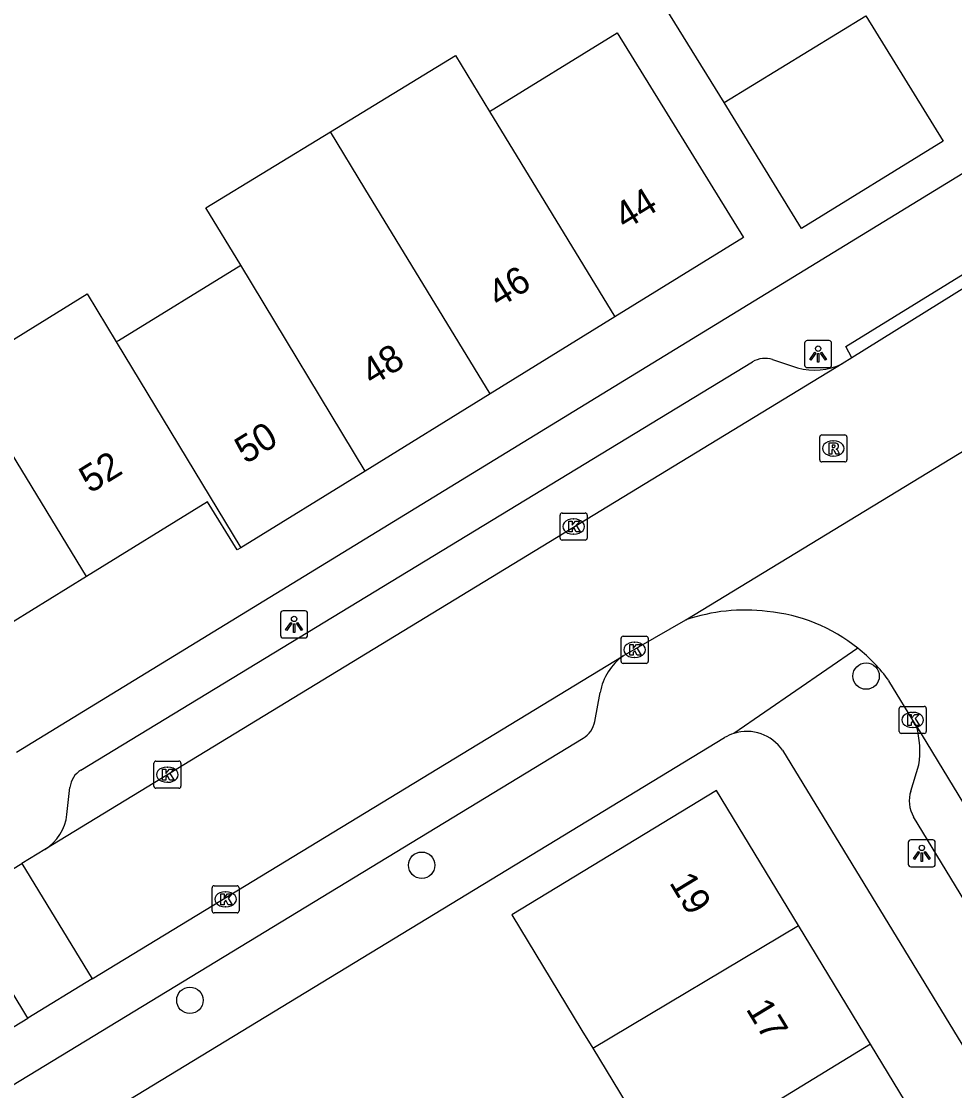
# Model space of a CAD drawing. Extents: x 157767 to 159171, y 387842 to 389425.
# Drawn here: x 158330.34 to 158364.82, y 388385.58 to 388425.07 of the extents above; entities that cross this region are included whole.
import ezdxf

# ---------------------------------------------------------------- set-up
doc = ezdxf.new("R2010")
doc.units = 0
for name, color, linetype in [('IMGEO_Boom', 7, 'Continuous'), ('IMGEO_Kolk', 7, 'Continuous'), ('IMGEO_Lichtpunt', 7, 'Continuous'), ('IMGEO_Pand', 7, 'Continuous'), ('IMGEO_Pand_nummerreeks', 7, 'Continuous'), ('IMGEO_Rijbaan_lokaal_open', 7, 'Continuous'), ('IMGEO_Rioolput', 7, 'Continuous'), ('IMGEO_Voetpad_open', 7, 'Continuous')]:
    doc.layers.add(name, color=color, linetype=linetype)

msp = doc.modelspace()

# ---------------------------------------------------------------- linework, layer by layer
at = {"layer": 'IMGEO_Boom'}
for centre in [(158361.553, 388400.888), (158345.133, 388393.902), (158336.571, 388388.913)]:
    msp.add_circle(centre, 0.489, dxfattribs=at)
at = {"layer": 'IMGEO_Kolk'}
for p, q in [((158350.321, 388406.911), (158351.173, 388406.911)), ((158350.246, 388405.985), (158350.246, 388406.837)), ((158350.734, 388406.691), (158350.759, 388406.691)), ((158351.247, 388406.837), (158351.247, 388405.985)), ((158350.757, 388406.131), (158350.732, 388406.131)), ((158351.173, 388405.911), (158350.321, 388405.911)), ((158352.5, 388401.432), (158352.5, 388402.284)), ((158352.575, 388402.358), (158353.427, 388402.358)), ((158352.988, 388402.138), (158353.013, 388402.138)), ((158353.501, 388402.284), (158353.501, 388401.432)), ((158353.427, 388401.358), (158352.575, 388401.358)), ((158353.011, 388401.578), (158352.986, 388401.578)), ((158362.851, 388399.768), (158363.703, 388399.768)), ((158362.776, 388398.842), (158362.776, 388399.694)), ((158363.264, 388399.548), (158363.289, 388399.548)), ((158363.777, 388399.694), (158363.777, 388398.842)), ((158363.287, 388398.988), (158363.262, 388398.988)), ((158363.703, 388398.768), (158362.851, 388398.768)), ((158335.237, 388396.82), (158335.237, 388397.672)), ((158335.312, 388397.746), (158336.164, 388397.746)), ((158335.725, 388397.526), (158335.75, 388397.526)), ((158336.238, 388397.672), (158336.238, 388396.82)), ((158336.164, 388396.746), (158335.312, 388396.746)), ((158335.748, 388396.966), (158335.723, 388396.966)), ((158337.386, 388392.217), (158337.386, 388393.069)), ((158337.461, 388393.143), (158338.313, 388393.143)), ((158338.387, 388393.069), (158338.387, 388392.217)), ((158337.874, 388392.923), (158337.899, 388392.923)), ((158337.897, 388392.363), (158337.872, 388392.363)), ((158338.313, 388392.143), (158337.461, 388392.143))]:
    msp.add_line(p, q, dxfattribs=at)
for points in [[(158350.321, 388406.911), (158351.173, 388406.911)], [(158350.246, 388405.985), (158350.246, 388406.837)], [(158350.567, 388406.611), (158350.69, 388406.611), (158350.69, 388406.46), (158350.82, 388406.611), (158350.984, 388406.611), (158350.838, 388406.46), (158350.991, 388406.211), (158350.839, 388406.211), (158350.754, 388406.375), (158350.69, 388406.308), (158350.69, 388406.211), (158350.567, 388406.211), (158350.567, 388406.611)], [(158351.247, 388406.837), (158351.247, 388405.985)], [(158351.173, 388405.911), (158350.321, 388405.911)], [(158352.5, 388401.432), (158352.5, 388402.284)], [(158352.575, 388402.358), (158353.427, 388402.358)], [(158353.501, 388402.284), (158353.501, 388401.432)], [(158352.821, 388402.058), (158352.944, 388402.058), (158352.944, 388401.907), (158353.074, 388402.058), (158353.238, 388402.058), (158353.092, 388401.907), (158353.245, 388401.658), (158353.093, 388401.658), (158353.008, 388401.822), (158352.944, 388401.755), (158352.944, 388401.658), (158352.821, 388401.658), (158352.821, 388402.058)], [(158353.427, 388401.358), (158352.575, 388401.358)], [(158362.851, 388399.768), (158363.703, 388399.768)], [(158362.776, 388398.842), (158362.776, 388399.694)], [(158363.097, 388399.468), (158363.22, 388399.468), (158363.22, 388399.317), (158363.35, 388399.468), (158363.514, 388399.468), (158363.368, 388399.317), (158363.521, 388399.068), (158363.369, 388399.068), (158363.284, 388399.232), (158363.22, 388399.165), (158363.22, 388399.068), (158363.097, 388399.068), (158363.097, 388399.468)], [(158363.777, 388399.694), (158363.777, 388398.842)], [(158363.703, 388398.768), (158362.851, 388398.768)], [(158335.237, 388396.82), (158335.237, 388397.672)], [(158335.312, 388397.746), (158336.164, 388397.746)], [(158335.558, 388397.446), (158335.681, 388397.446), (158335.681, 388397.295), (158335.811, 388397.446), (158335.975, 388397.446), (158335.829, 388397.295), (158335.982, 388397.046), (158335.83, 388397.046), (158335.745, 388397.21), (158335.681, 388397.143), (158335.681, 388397.046), (158335.558, 388397.046), (158335.558, 388397.446)], [(158336.238, 388397.672), (158336.238, 388396.82)], [(158336.164, 388396.746), (158335.312, 388396.746)], [(158337.386, 388392.217), (158337.386, 388393.069)], [(158337.461, 388393.143), (158338.313, 388393.143)], [(158338.387, 388393.069), (158338.387, 388392.217)], [(158337.707, 388392.843), (158337.83, 388392.843), (158337.83, 388392.692), (158337.96, 388392.843), (158338.124, 388392.843), (158337.978, 388392.692), (158338.131, 388392.443), (158337.979, 388392.443), (158337.894, 388392.607), (158337.83, 388392.54), (158337.83, 388392.443), (158337.707, 388392.443), (158337.707, 388392.843)], [(158338.313, 388392.143), (158337.461, 388392.143)]]:
    msp.add_lwpolyline(points, dxfattribs=at)
for centre, start, end in [((158350.323, 388406.835), 91.552, 178.448), ((158350.323, 388406.835), 91.552, 178.448), ((158351.171, 388406.835), 1.552, 88.448), ((158351.171, 388406.835), 1.552, 88.448), ((158350.323, 388405.987), 181.552, 268.448), ((158350.323, 388405.987), 181.552, 268.448), ((158351.171, 388405.987), 271.552, 358.448), ((158351.171, 388405.987), 271.552, 358.448), ((158352.577, 388402.282), 91.552, 178.448), ((158352.577, 388402.282), 91.552, 178.448), ((158353.425, 388402.282), 1.552, 88.448), ((158353.425, 388402.282), 1.552, 88.448), ((158352.577, 388401.434), 181.552, 268.448), ((158352.577, 388401.434), 181.552, 268.448), ((158353.425, 388401.434), 271.552, 358.448), ((158353.425, 388401.434), 271.552, 358.448), ((158362.853, 388399.692), 91.552, 178.448), ((158362.853, 388399.692), 91.552, 178.448), ((158363.701, 388399.692), 1.552, 88.448), ((158363.701, 388399.692), 1.552, 88.448), ((158362.853, 388398.844), 181.552, 268.448), ((158362.853, 388398.844), 181.552, 268.448), ((158363.701, 388398.844), 271.552, 358.448), ((158363.701, 388398.844), 271.552, 358.448), ((158335.314, 388397.67), 91.552, 178.448), ((158335.314, 388397.67), 91.552, 178.448), ((158336.162, 388397.67), 1.552, 88.448), ((158336.162, 388397.67), 1.552, 88.448), ((158335.314, 388396.822), 181.552, 268.448), ((158335.314, 388396.822), 181.552, 268.448), ((158336.162, 388396.822), 271.552, 358.448), ((158336.162, 388396.822), 271.552, 358.448), ((158337.463, 388393.067), 91.552, 178.448), ((158337.463, 388393.067), 91.552, 178.448), ((158338.311, 388393.067), 1.552, 88.448), ((158338.311, 388393.067), 1.552, 88.448), ((158337.463, 388392.219), 181.552, 268.448), ((158337.463, 388392.219), 181.552, 268.448), ((158338.311, 388392.219), 271.552, 358.448), ((158338.311, 388392.219), 271.552, 358.448)]:
    msp.add_arc(centre, 0.0765, start, end, dxfattribs=at)
for centre, major_axis, ratio, start_param, end_param in [((158350.733, 388406.411), (-0.387, 0.002), 0.722429, 4.712389, 7.853982), ((158350.758, 388406.411), (-0.39, 0.002), 0.717154, 1.570796, 4.712389), ((158352.987, 388401.858), (-0.387, 0.002), 0.722429, 4.712389, 7.853982), ((158353.012, 388401.858), (-0.39, 0.002), 0.717154, 1.570796, 4.712389), ((158363.263, 388399.268), (-0.387, 0.002), 0.722429, 4.712389, 7.853982), ((158363.288, 388399.268), (-0.39, 0.002), 0.717154, 1.570796, 4.712389), ((158335.724, 388397.246), (-0.387, 0.002), 0.722429, 4.712389, 7.853982), ((158335.749, 388397.246), (-0.39, 0.002), 0.717154, 1.570796, 4.712389), ((158337.873, 388392.643), (-0.387, 0.002), 0.722429, 4.712389, 7.853982), ((158337.898, 388392.643), (-0.39, 0.002), 0.717154, 1.570796, 4.712389)]:
    msp.add_ellipse(centre, major_axis=major_axis, ratio=ratio, start_param=start_param, end_param=end_param, dxfattribs=at)
at = {"layer": 'IMGEO_Lichtpunt'}
for p, q in [((158359.283, 388413.183), (158359.283, 388412.376)), ((158359.283, 388413.183), (158359.283, 388412.376)), ((158360.185, 388413.278), (158359.377, 388413.278)), ((158360.185, 388413.278), (158359.377, 388413.278)), ((158360.279, 388412.376), (158360.279, 388413.183)), ((158360.279, 388412.376), (158360.279, 388413.183)), ((158359.377, 388412.282), (158360.185, 388412.282)), ((158359.377, 388412.282), (158360.185, 388412.282)), ((158340.822, 388403.296), (158340.014, 388403.296)), ((158340.822, 388403.296), (158340.014, 388403.296)), ((158339.92, 388403.201), (158339.92, 388402.394)), ((158339.92, 388403.201), (158339.92, 388402.394)), ((158340.916, 388402.394), (158340.916, 388403.201)), ((158340.916, 388402.394), (158340.916, 388403.201)), ((158340.014, 388402.3), (158340.822, 388402.3)), ((158340.014, 388402.3), (158340.822, 388402.3)), ((158363.113, 388394.746), (158363.113, 388393.939)), ((158363.113, 388394.746), (158363.113, 388393.939)), ((158364.015, 388394.841), (158363.207, 388394.841)), ((158364.015, 388394.841), (158363.207, 388394.841)), ((158364.109, 388393.939), (158364.109, 388394.746)), ((158364.109, 388393.939), (158364.109, 388394.746)), ((158363.207, 388393.845), (158364.015, 388393.845)), ((158363.207, 388393.845), (158364.015, 388393.845))]:
    msp.add_line(p, q, dxfattribs=at)
for points in [[(158359.657, 388412.847), (158359.696, 388412.819), (158359.508, 388412.557), (158359.47, 388412.584), (158359.657, 388412.847)], [(158359.759, 388412.799), (158359.806, 388412.799), (158359.806, 388412.477), (158359.759, 388412.477), (158359.759, 388412.799)], [(158359.869, 388412.819), (158359.907, 388412.846), (158360.094, 388412.584), (158360.055, 388412.556), (158359.869, 388412.819)], [(158340.294, 388402.865), (158340.333, 388402.837), (158340.145, 388402.575), (158340.107, 388402.602), (158340.294, 388402.865)], [(158340.396, 388402.817), (158340.443, 388402.817), (158340.443, 388402.495), (158340.396, 388402.495), (158340.396, 388402.817)], [(158340.506, 388402.837), (158340.544, 388402.864), (158340.731, 388402.602), (158340.692, 388402.574), (158340.506, 388402.837)], [(158363.487, 388394.41), (158363.526, 388394.382), (158363.338, 388394.12), (158363.3, 388394.147), (158363.487, 388394.41)], [(158363.589, 388394.362), (158363.636, 388394.362), (158363.636, 388394.04), (158363.589, 388394.04), (158363.589, 388394.362)], [(158363.699, 388394.382), (158363.737, 388394.409), (158363.924, 388394.147), (158363.885, 388394.119), (158363.699, 388394.382)]]:
    msp.add_lwpolyline(points, dxfattribs=at)
for centre in [(158359.782, 388412.981), (158340.419, 388402.999), (158363.612, 388394.544)]:
    msp.add_circle(centre, 0.0994, dxfattribs=at)
for centre, start, end in [((158359.377, 388413.183), 90, 180), ((158359.377, 388413.183), 90, 180), ((158360.185, 388413.183), 0, 90), ((158360.185, 388413.183), 0, 90), ((158359.377, 388412.376), 180, 270), ((158359.377, 388412.376), 180, 270), ((158360.185, 388412.376), 270, 0), ((158360.185, 388412.376), 270, 360), ((158340.014, 388403.201), 90, 180), ((158340.014, 388403.201), 90, 180), ((158340.822, 388403.201), 0, 90), ((158340.822, 388403.201), 0, 90), ((158340.014, 388402.394), 180, 270), ((158340.014, 388402.394), 180, 270), ((158340.822, 388402.394), 270, 0), ((158340.822, 388402.394), 270, 360), ((158363.207, 388394.746), 90, 180), ((158363.207, 388394.746), 90, 180), ((158364.015, 388394.746), 0, 90), ((158364.015, 388394.746), 0, 90), ((158363.207, 388393.939), 180, 270), ((158363.207, 388393.939), 180, 270), ((158364.015, 388393.939), 270, 0), ((158364.015, 388393.939), 270, 360)]:
    msp.add_arc(centre, 0.0946, start, end, dxfattribs=at)
at = {"layer": 'IMGEO_Pand'}
for points in [[(158356.304, 388422.069), (158353.464, 388426.673), (158353.717, 388426.829)], [(158361.544, 388425.275), (158364.397, 388420.65), (158359.169, 388417.424), (158356.304, 388422.069)], [(158356.304, 388422.069), (158361.544, 388425.275)], [(158347.644, 388421.737), (158352.354, 388424.643), (158357.019, 388417.081), (158352.273, 388414.154)], [(158341.76, 388420.988), (158346.38, 388423.808), (158347.644, 388421.737)], [(158347.644, 388421.737), (158352.273, 388414.154)], [(158338.445, 388416.063), (158337.162, 388418.182), (158341.76, 388420.988)], [(158347.661, 388411.309), (158343.036, 388418.895), (158341.76, 388420.988)], [(158333.85, 388413.229), (158333.928, 388413.277), (158338.445, 388416.063)], [(158343.046, 388408.462), (158338.445, 388416.063)], [(158328.125, 388412.135), (158332.775, 388415.004), (158333.85, 388413.229)], [(158352.273, 388414.154), (158347.661, 388411.309)], [(158333.85, 388413.229), (158338.451, 388405.628)], [(158332.747, 388404.572), (158328.125, 388412.135)], [(158347.661, 388411.309), (158343.046, 388408.462)], [(158343.046, 388408.462), (158338.451, 388405.628)], [(158338.451, 388405.628), (158338.317, 388405.545), (158337.217, 388407.329), (158332.747, 388404.572)], [(158332.747, 388404.572), (158327.989, 388401.637)], [(158359.058, 388391.678), (158356.031, 388396.668), (158348.462, 388392.076), (158351.055, 388387.802), (158351.454, 388387.144)], [(158351.454, 388387.144), (158359.058, 388391.678)], [(158361.72, 388387.291), (158359.058, 388391.678)], [(158351.454, 388387.144), (158354.165, 388382.676)], [(158361.72, 388387.291), (158354.165, 388382.676)], [(158364.515, 388382.685), (158361.72, 388387.291)]]:
    msp.add_lwpolyline(points, dxfattribs=at)
at = {"layer": 'IMGEO_Rijbaan_lokaal_open'}
for points in [[(158367.479, 388416.659), (158361.023, 388412.638)], [(158360.673, 388412.425), (158331.209, 388394.479)], [(158361.023, 388412.638), (158360.673, 388412.425)], [(158354.896, 388402.961), (158368.737, 388411.383)], [(158352.581, 388401.641), (158354.896, 388402.961)], [(158332.959, 388389.702), (158352.581, 388401.641)], [(158363.416, 388399.041), (158362.396, 388400.719)], [(158363.416, 388399.041), (158385.053, 388363.449)], [(158331.209, 388394.479), (158330.365, 388393.967)], [(158329.157, 388393.234), (158330.365, 388393.967)], [(158330.365, 388393.967), (158332.959, 388389.702)], [(158330.584, 388388.257), (158327.989, 388392.525)], [(158332.959, 388389.702), (158330.584, 388388.257)], [(158305.037, 388372.714), (158330.584, 388388.257)]]:
    msp.add_lwpolyline(points, dxfattribs=at)
for centre, radius, start, end in [((158357.074, 388396.653), 6.674, 82.8827, 109.0479), ((158357.304, 388396.992), 6.312, 51.2935, 84.5739), ((158357.316, 388397.01), 6.29, 36.135, 51.2733)]:
    msp.add_arc(centre, radius, start, end, dxfattribs=at)
at = {"layer": 'IMGEO_Rioolput'}
for p, q in [((158359.841, 388408.87), (158359.841, 388409.722)), ((158359.916, 388409.796), (158360.768, 388409.796)), ((158360.842, 388409.722), (158360.842, 388408.87)), ((158360.329, 388409.576), (158360.354, 388409.576)), ((158360.352, 388409.016), (158360.327, 388409.016)), ((158360.768, 388408.796), (158359.916, 388408.796))]:
    msp.add_line(p, q, dxfattribs=at)
for points in [[(158359.841, 388408.87), (158359.841, 388409.722)], [(158359.916, 388409.796), (158360.768, 388409.796)], [(158360.842, 388409.722), (158360.842, 388408.87)], [(158360.43, 388409.494), (158360.178, 388409.496), (158360.178, 388409.096)], [(158360.178, 388409.096), (158360.302, 388409.096), (158360.302, 388409.258), (158360.313, 388409.258)], [(158360.356, 388409.415), (158360.302, 388409.415), (158360.302, 388409.334)], [(158360.302, 388409.334), (158360.354, 388409.334)], [(158360.36, 388409.229), (158360.431, 388409.096), (158360.571, 388409.096), (158360.506, 388409.222)], [(158360.768, 388408.796), (158359.916, 388408.796)]]:
    msp.add_lwpolyline(points, dxfattribs=at)
for centre, radius, start, end in [((158359.918, 388409.72), 0.0765, 91.552, 178.448), ((158359.918, 388409.72), 0.0765, 91.552, 178.448), ((158360.766, 388409.72), 0.0765, 1.552, 88.448), ((158360.766, 388409.72), 0.0765, 1.552, 88.448), ((158360.312, 388409.205), 0.0533, 26.0293, 88.6989), ((158360.338, 388409.523), 0.19, 274.7715, 282.9687), ((158360.362, 388409.319), 0.0964, 77.0061, 93.1865), ((158360.376, 388409.376), 0.0378, 276.6634, 79.6772), ((158360.429, 388409.384), 0.109, 350.3612, 89.416), ((158360.427, 388409.384), 0.112, 277.5842, 350.9817), ((158360.411, 388409.169), 0.108, 29.5134, 73.7905), ((158359.918, 388408.872), 0.0765, 181.552, 268.448), ((158359.918, 388408.872), 0.0765, 181.552, 268.448), ((158360.766, 388408.872), 0.0765, 271.552, 358.448), ((158360.766, 388408.872), 0.0765, 271.552, 358.448)]:
    msp.add_arc(centre, radius, start, end, dxfattribs=at)
for centre, major_axis, ratio, start_param, end_param in [((158360.328, 388409.296), (-0.387, 0.002), 0.722429, 4.712389, 7.853982), ((158360.353, 388409.296), (-0.39, 0.002), 0.717154, 1.570796, 4.712389)]:
    msp.add_ellipse(centre, major_axis=major_axis, ratio=ratio, start_param=start_param, end_param=end_param, dxfattribs=at)
at = {"layer": 'IMGEO_Voetpad_open'}
for points in [[(158330.164, 388398.079), (158365.133, 388419.457), (158376.429, 388426.363), (158387.122, 388432.9)], [(158361.023, 388412.638), (158360.802, 388413.058), (158367.261, 388417.037), (158367.479, 388416.659)], [(158332.543, 388397.416), (158357.357, 388412.492)], [(158358.1, 388412.577), (158359.019, 388412.273)], [(158361.251, 388401.917), (158356.668, 388398.772)], [(158351.528, 388399.215), (158351.727, 388400.285)], [(158308.283, 388372.565), (158351.097, 388398.592)], [(158334.316, 388385.242), (158356.32, 388398.614)], [(158358.467, 388398.147), (158376.057, 388369.333)], [(158363.205, 388396.644), (158363.506, 388397.606)], [(158332.028, 388395.777), (158332.137, 388396.778)], [(158382.877, 388363.357), (158375.144, 388376.254), (158363.31, 388395.691)]]:
    msp.add_lwpolyline(points, dxfattribs=at)
for centre, radius, start, end in [((158357.821, 388411.729), 0.893, 71.7733, 121.2793), ((158359.648, 388414.508), 2.321, 254.2883, 296.213), ((158353.856, 388399.891), 2.165, 126.0799, 169.5152), ((158350.613, 388399.387), 0.931, 301.3056, 349.3423), ((158360.019, 388398.108), 3.523, 351.8133, 15.3642), ((158357.167, 388397.21), 1.64, 107.727, 121.1113), ((158357.147, 388397.249), 1.596, 34.2159, 107.4681), ((158332.991, 388396.683), 0.859, 121.4225, 173.6351), ((158364.27, 388396.279), 1.126, 161.0956, 211.4792), ((158330.295, 388395.963), 1.743, 301.6346, 353.8639)]:
    msp.add_arc(centre, radius, start, end, dxfattribs=at)

# ---------------------------------------------------------------- texts
at = {"layer": 'IMGEO_Pand_nummerreeks'}
for s, rotation, p in [('44', 31.6676, (158352.655, 388417.35)), ('46', 31.6674, (158347.979, 388414.466)), ('48', 31.6674, (158343.307, 388411.584)), ('50', 31.6674, (158338.631, 388408.7)), ('52', 31.6674, (158332.882, 388407.616)), ('19', 301.2461, (158354.261, 388393.261)), ('17', 301.2461, (158357.093, 388388.594))]:
    msp.add_text(s, height=1, rotation=rotation, dxfattribs=at).set_placement(p)

doc.saveas('drawing.dxf')
